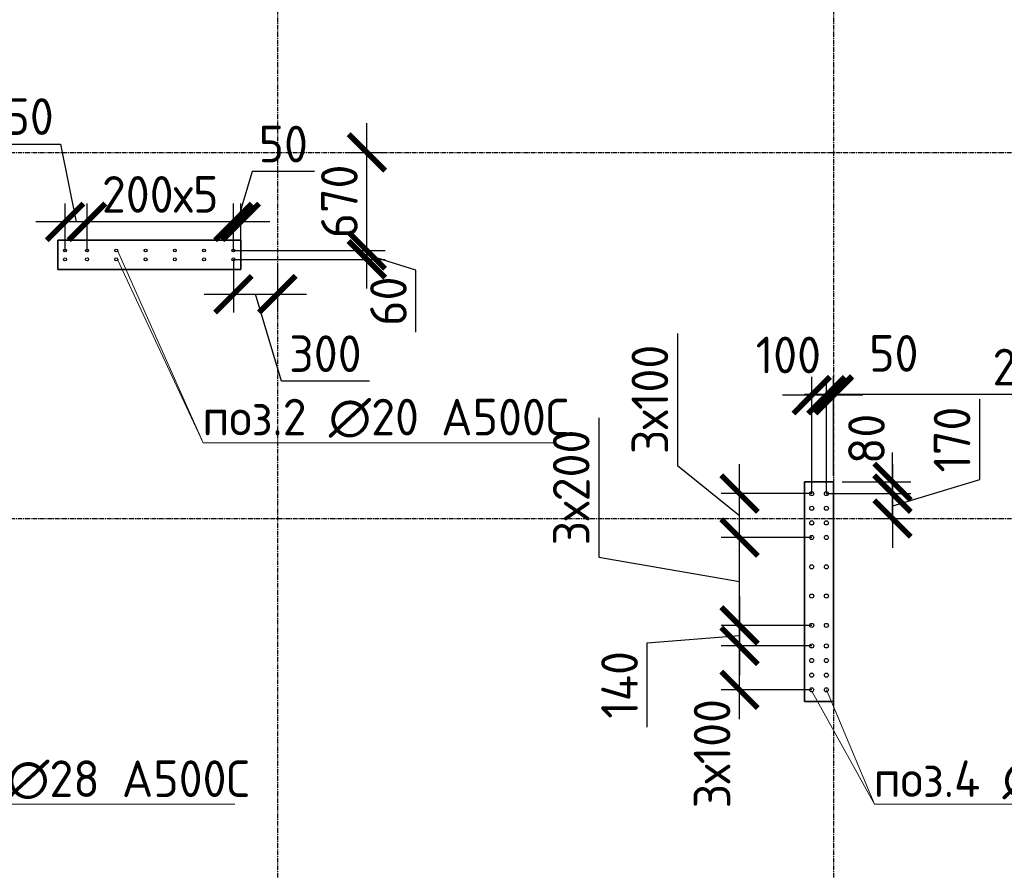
# Model space of a CAD drawing. Header units: millimetres. Extents: x -93479 to 1057970, y -66333 to 172656.
# Tile 460 of 473: x 1013049 to 1019775, y 38759 to 44568. Entities that reach past the tile are written whole.
import ezdxf

# ---------------------------------------------------------------- set-up
doc = ezdxf.new("R2010")
doc.units = ezdxf.units.MM
doc.linetypes.add('______5', pattern=[1100, 800, -100, 100, -100])
doc.linetypes.add('осевая', pattern=[50.8, 31.75, -6.35, 6.35, -6.35])
for name, color, linetype, lineweight in [('1 Стены', 3, 'Continuous', 30), ('Оси', 40, '______5', 18), ('подоснова', 151, 'Continuous', 5), ('РАЗМЕРЫ', 7, 'Continuous', 9)]:
    doc.layers.add(name, color=color, linetype=linetype, lineweight=lineweight)
doc.layers.add('Колонна_ бетон', color=7, linetype='Continuous', lineweight=50, true_color=0xb4b496)
doc.styles.add('GOST-2.304_Type-B', font='GOST_Common.ttf')
doc.dimstyles.new('СПДС', dxfattribs={"dimscale": 100, "dimtxt": 2.5, "dimasz": 2.5, "dimexe": 1.25, "dimexo": 0, "dimtad": 1, "dimdec": 0, "dimtxsty": 'GOST-2.304_Type-B', "dimblk": 'ARCHTICK', "dimcen": 2.5, "dimdle": 2, "dimadec": 0, "dimazin": 2, "dimtfac": 0.75, "dimtdec": 0, "dimtmove": 1, "dimatfit": 3, "dimfxl": 1, "dimtolj": 1, "dimarcsym": 1})

# ---------------------------------------------------------------- blocks, each defined once
blk = doc.blocks.new('_ArchTick')
at = {"color": 0, "linetype": 'ByBlock', "const_width": 0.15}
blk.add_lwpolyline([(-0.5, -0.5), (0.5, 0.5)], dxfattribs=at)
blk = doc.blocks.new('*D1120')
at = {"layer": 'DEFPOINTS', "color": 0, "ltscale": 100, "transparency": 16777216}
for p in [(1014509, 43187), (1014509, 42991.4), (1014559, 42998.3)]:
    blk.add_point(p, dxfattribs=at)
at = {"layer": 'РАЗМЕРЫ', "color": 0, "lineweight": -2, "transparency": 16777216}
for p, q in [((1014637.1, 43530.9), (1014534, 43187)), ((1015062.4, 43530.9), (1014637.1, 43530.9)), ((1014509, 42991.4), (1014509, 43312)), ((1014559, 42998.3), (1014559, 43312)), ((1014759, 43187), (1014309, 43187))]:
    blk.add_line(p, q, dxfattribs=at)
at = {"layer": 'РАЗМЕРЫ', "color": 0, "lineweight": -2, "ltscale": 100, "transparency": 16777216, "xscale": 250, "yscale": 250, "zscale": 250}
blk.add_blockref('_ArchTick', (1014509, 43187), dxfattribs=at)
at = {"layer": 'РАЗМЕРЫ', "color": 0, "lineweight": -2, "ltscale": 100, "transparency": 16777216, "xscale": 250, "yscale": 250, "zscale": 250, "rotation": 180}
blk.add_blockref('_ArchTick', (1014559, 43187), dxfattribs=at)
at = {"layer": 'РАЗМЕРЫ', "color": 0, "ltscale": 100, "transparency": 16777216, "insert": (1014849.8, 43718.5), "char_height": 250, "attachment_point": 5, "style": 'GOST-2.304_Type-B'}
blk.add_mtext('\\A1;50', dxfattribs=at)
blk = doc.blocks.new('*D1121')
at = {"layer": 'DEFPOINTS', "color": 0, "ltscale": 100, "transparency": 16777216}
for p in [(1013509, 43187), (1013509, 42991.4), (1014509, 42991.4)]:
    blk.add_point(p, dxfattribs=at)
at = {"layer": 'РАЗМЕРЫ', "color": 0, "lineweight": -2, "transparency": 16777216}
for p, q in [((1013509, 42991.4), (1013509, 43312)), ((1014509, 42991.4), (1014509, 43312)), ((1014709, 43187), (1013309, 43187))]:
    blk.add_line(p, q, dxfattribs=at)
at = {"layer": 'РАЗМЕРЫ', "color": 0, "lineweight": -2, "ltscale": 100, "transparency": 16777216, "xscale": 250, "yscale": 250, "zscale": 250, "rotation": 180}
blk.add_blockref('_ArchTick', (1013509, 43187), dxfattribs=at)
at = {"layer": 'РАЗМЕРЫ', "color": 0, "lineweight": -2, "ltscale": 100, "transparency": 16777216, "xscale": 250, "yscale": 250, "zscale": 250}
blk.add_blockref('_ArchTick', (1014509, 43187), dxfattribs=at)
at = {"layer": 'РАЗМЕРЫ', "color": 0, "ltscale": 100, "transparency": 16777216, "insert": (1014009, 43374.7), "char_height": 250, "attachment_point": 5, "style": 'GOST-2.304_Type-B'}
blk.add_mtext('\\A1;200х5', dxfattribs=at)
blk = doc.blocks.new('*D1122')
at = {"layer": 'DEFPOINTS', "color": 0, "ltscale": 100, "transparency": 16777216}
for p in [(1013359, 43187), (1013359, 42991.4), (1013509, 42991.4)]:
    blk.add_point(p, dxfattribs=at)
at = {"layer": 'РАЗМЕРЫ', "color": 0, "lineweight": -2, "transparency": 16777216}
for p, q in [((1012778.5, 43718.3), (1013328.9, 43718.3)), ((1013328.9, 43718.3), (1013434, 43187)), ((1013359, 42991.4), (1013359, 43312)), ((1013509, 42991.4), (1013509, 43312)), ((1013709, 43187), (1013159, 43187))]:
    blk.add_line(p, q, dxfattribs=at)
at = {"layer": 'РАЗМЕРЫ', "color": 0, "lineweight": -2, "ltscale": 100, "transparency": 16777216, "xscale": 250, "yscale": 250, "zscale": 250, "rotation": 180}
blk.add_blockref('_ArchTick', (1013359, 43187), dxfattribs=at)
at = {"layer": 'РАЗМЕРЫ', "color": 0, "lineweight": -2, "ltscale": 100, "transparency": 16777216, "xscale": 250, "yscale": 250, "zscale": 250}
blk.add_blockref('_ArchTick', (1013509, 43187), dxfattribs=at)
at = {"layer": 'РАЗМЕРЫ', "color": 0, "ltscale": 100, "transparency": 16777216, "insert": (1013053.7, 43905.9), "char_height": 250, "attachment_point": 5, "style": 'GOST-2.304_Type-B'}
blk.add_mtext('\\A1;150', dxfattribs=at)
blk = doc.blocks.new('*D1123')
at = {"layer": 'DEFPOINTS', "color": 0, "ltscale": 100, "transparency": 16777216}
for p in [(1014509, 42991.4), (1015420.8, 42991.4), (1014509, 42931)]:
    blk.add_point(p, dxfattribs=at)
at = {"layer": 'РАЗМЕРЫ', "color": 0, "lineweight": -2, "transparency": 16777216}
for p, q in [((1015420.8, 42731), (1015420.8, 43191.4)), ((1014509, 42991.4), (1015545.8, 42991.4)), ((1014509, 42931), (1015545.8, 42931)), ((1015755.6, 42858.1), (1015420.8, 42961.2)), ((1015755.6, 42432.8), (1015755.6, 42858.1))]:
    blk.add_line(p, q, dxfattribs=at)
at = {"layer": 'РАЗМЕРЫ', "color": 0, "lineweight": -2, "ltscale": 100, "transparency": 16777216, "xscale": 250, "yscale": 250, "zscale": 250}
for p, rotation in [((1015420.8, 42991.4), 270), ((1015420.8, 42931), 90)]:
    blk.add_blockref('_ArchTick', p, dxfattribs=dict(at, rotation=rotation))
at = {"layer": 'РАЗМЕРЫ', "color": 0, "ltscale": 100, "transparency": 16777216, "insert": (1015568, 42645.4), "char_height": 250, "attachment_point": 5, "rotation": 90, "style": 'GOST-2.304_Type-B'}
blk.add_mtext('\\A1;60', dxfattribs=at)
blk = doc.blocks.new('*D1124')
at = {"layer": 'DEFPOINTS', "color": 0, "ltscale": 100, "transparency": 16777216}
for p in [(1015296.9, 43661.4), (1015420.8, 43661.4), (1014509, 42991.4)]:
    blk.add_point(p, dxfattribs=at)
at = {"layer": 'РАЗМЕРЫ', "color": 0, "lineweight": -2, "transparency": 16777216}
for p, q in [((1015420.8, 42791.4), (1015420.8, 43861.4)), ((1015296.9, 43661.4), (1015545.8, 43661.4)), ((1014509, 42991.4), (1015545.8, 42991.4))]:
    blk.add_line(p, q, dxfattribs=at)
at = {"layer": 'РАЗМЕРЫ', "color": 0, "lineweight": -2, "ltscale": 100, "transparency": 16777216, "xscale": 250, "yscale": 250, "zscale": 250}
for p, rotation in [((1015420.8, 43661.4), 90), ((1015420.8, 42991.4), 270)]:
    blk.add_blockref('_ArchTick', p, dxfattribs=dict(at, rotation=rotation))
at = {"layer": 'РАЗМЕРЫ', "color": 0, "ltscale": 100, "transparency": 16777216, "insert": (1015232.9, 43326.4), "char_height": 250, "attachment_point": 5, "rotation": 90, "style": 'GOST-2.304_Type-B'}
blk.add_mtext('\\A1;670', dxfattribs=at)
blk = doc.blocks.new('*D1125')
at = {"layer": 'DEFPOINTS', "color": 0, "ltscale": 100, "transparency": 16777216}
for p in [(1014509, 42931), (1014809.2, 42885.1), (1014809.2, 42693.2)]:
    blk.add_point(p, dxfattribs=at)
at = {"layer": 'РАЗМЕРЫ', "color": 0, "lineweight": -2, "transparency": 16777216}
for p, q in [((1014509, 42931), (1014509, 42568.2)), ((1014809.2, 42885.1), (1014809.2, 42568.2)), ((1014309, 42693.2), (1015009.2, 42693.2)), ((1014837.3, 42099.1), (1014659.1, 42693.2)), ((1015437.8, 42099.1), (1014837.3, 42099.1))]:
    blk.add_line(p, q, dxfattribs=at)
at = {"layer": 'РАЗМЕРЫ', "color": 0, "lineweight": -2, "ltscale": 100, "transparency": 16777216, "xscale": 250, "yscale": 250, "zscale": 250, "rotation": 180}
blk.add_blockref('_ArchTick', (1014509, 42693.2), dxfattribs=at)
at = {"layer": 'РАЗМЕРЫ', "color": 0, "lineweight": -2, "ltscale": 100, "transparency": 16777216, "xscale": 250, "yscale": 250, "zscale": 250}
blk.add_blockref('_ArchTick', (1014809.2, 42693.2), dxfattribs=at)
at = {"layer": 'РАЗМЕРЫ', "color": 0, "ltscale": 100, "transparency": 16777216, "insert": (1015137.6, 42286.7), "char_height": 250, "attachment_point": 5, "style": 'GOST-2.304_Type-B'}
blk.add_mtext('\\A1;300', dxfattribs=at)
blk = doc.blocks.new('*D1143')
at = {"layer": 'DEFPOINTS', "color": 0, "ltscale": 100, "transparency": 16777216}
for p in [(1018609.2, 42008.2), (1018609.2, 41726.2), (1021459.3, 41091.4)]:
    blk.add_point(p, dxfattribs=at)
at = {"layer": 'РАЗМЕРЫ', "color": 0, "lineweight": -2, "transparency": 16777216}
for p, q in [((1018609.2, 41726.2), (1018609.2, 42133.2)), ((1021459.3, 41091.4), (1021459.3, 42133.2)), ((1021659.3, 42008.2), (1018409.2, 42008.2))]:
    blk.add_line(p, q, dxfattribs=at)
at = {"layer": 'РАЗМЕРЫ', "color": 0, "lineweight": -2, "ltscale": 100, "transparency": 16777216, "xscale": 250, "yscale": 250, "zscale": 250, "rotation": 180}
blk.add_blockref('_ArchTick', (1018609.2, 42008.2), dxfattribs=at)
at = {"layer": 'РАЗМЕРЫ', "color": 0, "lineweight": -2, "ltscale": 100, "transparency": 16777216, "xscale": 250, "yscale": 250, "zscale": 250}
blk.add_blockref('_ArchTick', (1021459.3, 42008.2), dxfattribs=at)
at = {"layer": 'РАЗМЕРЫ', "color": 0, "ltscale": 100, "transparency": 16777216, "insert": (1020034.3, 42195.8), "char_height": 250, "attachment_point": 5, "style": 'GOST-2.304_Type-B'}
blk.add_mtext('\\A1;2850', dxfattribs=at)
blk = doc.blocks.new('*D1371')
at = {"layer": 'DEFPOINTS', "color": 0, "ltscale": 100, "transparency": 16777216}
for p in [(1017966.5, 40291.3), (1018459.5, 40291.3), (1018459.5, 39991.3)]:
    blk.add_point(p, dxfattribs=at)
at = {"layer": 'РАЗМЕРЫ', "color": 0, "lineweight": -2, "transparency": 16777216}
for p, q in [((1017966.5, 39791.3), (1017966.5, 40491.3)), ((1018459.5, 40291.3), (1017841.5, 40291.3)), ((1018459.5, 39991.3), (1017841.5, 39991.3))]:
    blk.add_line(p, q, dxfattribs=at)
at = {"layer": 'РАЗМЕРЫ', "color": 0, "lineweight": -2, "ltscale": 100, "transparency": 16777216, "xscale": 250, "yscale": 250, "zscale": 250}
for p, rotation in [((1017966.5, 40291.3), 90), ((1017966.5, 39991.3), 270)]:
    blk.add_blockref('_ArchTick', p, dxfattribs=dict(at, rotation=rotation))
at = {"layer": 'РАЗМЕРЫ', "color": 0, "ltscale": 100, "transparency": 16777216, "insert": (1017778.8, 39555.3), "char_height": 250, "attachment_point": 5, "rotation": 90, "style": 'GOST-2.304_Type-B'}
blk.add_mtext('\\A1;3х100', dxfattribs=at)
blk = doc.blocks.new('*D1372')
at = {"layer": 'DEFPOINTS', "color": 0, "ltscale": 100, "transparency": 16777216}
for p in [(1017966.5, 41331.3), (1018459.5, 41331.3), (1018459.5, 41031.3)]:
    blk.add_point(p, dxfattribs=at)
at = {"layer": 'РАЗМЕРЫ', "color": 0, "lineweight": -2, "transparency": 16777216}
for p, q in [((1017541.7, 42424.9), (1017541.7, 41524.1)), ((1017541.7, 41524.1), (1017966.5, 41181.3)), ((1017966.5, 40831.3), (1017966.5, 41531.3)), ((1018459.5, 41331.3), (1017841.5, 41331.3)), ((1018459.5, 41031.3), (1017841.5, 41031.3))]:
    blk.add_line(p, q, dxfattribs=at)
at = {"layer": 'РАЗМЕРЫ', "color": 0, "lineweight": -2, "ltscale": 100, "transparency": 16777216, "xscale": 250, "yscale": 250, "zscale": 250}
for p, rotation in [((1017966.5, 41331.3), 90), ((1017966.5, 41031.3), 270)]:
    blk.add_blockref('_ArchTick', p, dxfattribs=dict(at, rotation=rotation))
at = {"layer": 'РАЗМЕРЫ', "color": 0, "ltscale": 100, "transparency": 16777216, "insert": (1017354.1, 41974.5), "char_height": 250, "attachment_point": 5, "rotation": 90, "style": 'GOST-2.304_Type-B'}
blk.add_mtext('\\A1;3х100', dxfattribs=at)
blk = doc.blocks.new('*D1369')
at = {"layer": 'DEFPOINTS', "color": 0, "ltscale": 100, "transparency": 16777216}
for p in [(1018559.8, 42003.6), (1018609.3, 41449.6), (1018559.8, 41361.3)]:
    blk.add_point(p, dxfattribs=at)
at = {"layer": 'РАЗМЕРЫ', "color": 0, "lineweight": -2, "transparency": 16777216}
for p, q in [((1018559.8, 41361.3), (1018559.8, 42128.6)), ((1018609.3, 41449.6), (1018609.3, 42128.6)), ((1018809.3, 42003.6), (1018359.8, 42003.6))]:
    blk.add_line(p, q, dxfattribs=at)
at = {"layer": 'РАЗМЕРЫ', "color": 0, "lineweight": -2, "ltscale": 100, "transparency": 16777216, "xscale": 250, "yscale": 250, "zscale": 250}
blk.add_blockref('_ArchTick', (1018559.8, 42003.6), dxfattribs=at)
at = {"layer": 'РАЗМЕРЫ', "color": 0, "lineweight": -2, "ltscale": 100, "transparency": 16777216, "xscale": 250, "yscale": 250, "zscale": 250, "rotation": 180}
blk.add_blockref('_ArchTick', (1018609.3, 42003.6), dxfattribs=at)
at = {"layer": 'РАЗМЕРЫ', "color": 0, "ltscale": 100, "transparency": 16777216, "insert": (1019020.3, 42288.9), "char_height": 250, "attachment_point": 5, "style": 'GOST-2.304_Type-B'}
blk.add_mtext('\\A1;50', dxfattribs=at)
blk = doc.blocks.new('*D1373')
at = {"layer": 'DEFPOINTS', "color": 0, "ltscale": 100, "transparency": 16777216}
for p in [(1018668.1, 41411.4), (1019011, 41411.4), (1018559.8, 41331.3)]:
    blk.add_point(p, dxfattribs=at)
at = {"layer": 'РАЗМЕРЫ', "color": 0, "lineweight": -2, "transparency": 16777216}
for p, q in [((1019011, 41131.3), (1019011, 41611.4)), ((1018668.1, 41411.4), (1019136, 41411.4)), ((1018559.8, 41331.3), (1019136, 41331.3))]:
    blk.add_line(p, q, dxfattribs=at)
at = {"layer": 'РАЗМЕРЫ', "color": 0, "lineweight": -2, "ltscale": 100, "transparency": 16777216, "xscale": 250, "yscale": 250, "zscale": 250}
for p, rotation in [((1019011, 41411.4), 270), ((1019011, 41331.3), 90)]:
    blk.add_blockref('_ArchTick', p, dxfattribs=dict(at, rotation=rotation))
at = {"layer": 'РАЗМЕРЫ', "color": 0, "ltscale": 100, "transparency": 16777216, "insert": (1018833.8, 41704.9), "char_height": 250, "attachment_point": 5, "rotation": 90, "style": 'GOST-2.304_Type-B'}
blk.add_mtext('\\A1;80', dxfattribs=at)
blk = doc.blocks.new('*D1370')
at = {"layer": 'DEFPOINTS', "color": 0, "ltscale": 100, "transparency": 16777216}
for p in [(1018459.5, 42003.6), (1018459.5, 41331.3), (1018559.8, 41331.3)]:
    blk.add_point(p, dxfattribs=at)
at = {"layer": 'РАЗМЕРЫ', "color": 0, "lineweight": -2, "transparency": 16777216}
for p, q in [((1018459.5, 41331.3), (1018459.5, 42128.6)), ((1018559.8, 41331.3), (1018559.8, 42128.6)), ((1018759.8, 42003.6), (1018259.5, 42003.6))]:
    blk.add_line(p, q, dxfattribs=at)
at = {"layer": 'РАЗМЕРЫ', "color": 0, "lineweight": -2, "ltscale": 100, "transparency": 16777216, "xscale": 250, "yscale": 250, "zscale": 250}
blk.add_blockref('_ArchTick', (1018459.5, 42003.6), dxfattribs=at)
at = {"layer": 'РАЗМЕРЫ', "color": 0, "lineweight": -2, "ltscale": 100, "transparency": 16777216, "xscale": 250, "yscale": 250, "zscale": 250, "rotation": 180}
blk.add_blockref('_ArchTick', (1018559.8, 42003.6), dxfattribs=at)
at = {"layer": 'РАЗМЕРЫ', "color": 0, "ltscale": 100, "transparency": 16777216, "insert": (1018300, 42277.8), "char_height": 250, "attachment_point": 5, "style": 'GOST-2.304_Type-B'}
blk.add_mtext('\\A1;100', dxfattribs=at)
blk = doc.blocks.new('*D1367')
at = {"layer": 'DEFPOINTS', "color": 0, "ltscale": 100, "transparency": 16777216}
for p in [(1017966.5, 41031.3), (1018409.5, 41031.3), (1018459.5, 40431.3)]:
    blk.add_point(p, dxfattribs=at)
at = {"layer": 'РАЗМЕРЫ', "color": 0, "lineweight": -2, "transparency": 16777216}
for p, q in [((1017004.5, 41848.4), (1017004.5, 40897.6)), ((1017966.5, 40231.3), (1017966.5, 41231.3)), ((1018409.5, 41031.3), (1017841.5, 41031.3)), ((1017004.5, 40897.6), (1017966.5, 40731.3)), ((1018459.5, 40431.3), (1017841.5, 40431.3))]:
    blk.add_line(p, q, dxfattribs=at)
at = {"layer": 'РАЗМЕРЫ', "color": 0, "lineweight": -2, "ltscale": 100, "transparency": 16777216, "xscale": 250, "yscale": 250, "zscale": 250}
for p, rotation in [((1017966.5, 41031.3), 90), ((1017966.5, 40431.3), 270)]:
    blk.add_blockref('_ArchTick', p, dxfattribs=dict(at, rotation=rotation))
at = {"layer": 'РАЗМЕРЫ', "color": 0, "ltscale": 100, "transparency": 16777216, "insert": (1016816.9, 41373), "char_height": 250, "attachment_point": 5, "rotation": 90, "style": 'GOST-2.304_Type-B'}
blk.add_mtext('\\A1;3х200', dxfattribs=at)
blk = doc.blocks.new('*D1368')
at = {"layer": 'DEFPOINTS', "color": 0, "ltscale": 100, "transparency": 16777216}
for p in [(1018298.6, 40431.3), (1017966.5, 40291.3), (1018298.6, 40291.3)]:
    blk.add_point(p, dxfattribs=at)
at = {"layer": 'РАЗМЕРЫ', "color": 0, "lineweight": -2, "transparency": 16777216}
for p, q in [((1017966.5, 40631.3), (1017966.5, 40091.3)), ((1018298.6, 40431.3), (1017841.5, 40431.3)), ((1017334.4, 40312.7), (1017966.5, 40361.3)), ((1017334.4, 39737.3), (1017334.4, 40312.7)), ((1018298.6, 40291.3), (1017841.5, 40291.3))]:
    blk.add_line(p, q, dxfattribs=at)
at = {"layer": 'РАЗМЕРЫ', "color": 0, "lineweight": -2, "ltscale": 100, "transparency": 16777216, "xscale": 250, "yscale": 250, "zscale": 250}
for p, rotation in [((1017966.5, 40431.3), 90), ((1017966.5, 40291.3), 270)]:
    blk.add_blockref('_ArchTick', p, dxfattribs=dict(at, rotation=rotation))
at = {"layer": 'РАЗМЕРЫ', "color": 0, "ltscale": 100, "transparency": 16777216, "insert": (1017146.8, 40025), "char_height": 250, "attachment_point": 5, "rotation": 90, "style": 'GOST-2.304_Type-B'}
blk.add_mtext('\\A1;140', dxfattribs=at)
blk = doc.blocks.new('*D1374')
at = {"layer": 'DEFPOINTS', "color": 0, "ltscale": 100, "transparency": 16777216}
for p in [(1018559.8, 41331.3), (1018904.2, 41161.4), (1019011, 41161.4)]:
    blk.add_point(p, dxfattribs=at)
at = {"layer": 'РАЗМЕРЫ', "color": 0, "lineweight": -2, "transparency": 16777216}
for p, q in [((1019605.9, 41975.2), (1019605.9, 41424.8)), ((1019011, 41531.3), (1019011, 40961.4)), ((1019605.9, 41424.8), (1019011, 41246.4)), ((1018559.8, 41331.3), (1019136, 41331.3)), ((1018904.2, 41161.4), (1019136, 41161.4))]:
    blk.add_line(p, q, dxfattribs=at)
at = {"layer": 'РАЗМЕРЫ', "color": 0, "lineweight": -2, "ltscale": 100, "transparency": 16777216, "xscale": 250, "yscale": 250, "zscale": 250}
for p, rotation in [((1019011, 41331.3), 90), ((1019011, 41161.4), 270)]:
    blk.add_blockref('_ArchTick', p, dxfattribs=dict(at, rotation=rotation))
at = {"layer": 'РАЗМЕРЫ', "color": 0, "ltscale": 100, "transparency": 16777216, "insert": (1019418, 41700), "char_height": 250, "attachment_point": 5, "rotation": 90, "style": 'GOST-2.304_Type-B'}
blk.add_mtext('\\A1;170', dxfattribs=at)
blk = doc.blocks.new('оси2')
at = {"layer": 'Оси', "color": 7, "linetype": 'осевая', "lineweight": 25, "transparency": 33554687}
for p, q in [((1020445.5, 5465.4), (1020445.5, -20739.3)), ((1024245.5, 5465.4), (1024245.5, -20739.3)), ((979200, -7292.9), (1032582.1, -7292.9)), ((979200, -9792.9), (1032582.1, -9792.9))]:
    blk.add_line(p, q, dxfattribs=at)

msp = doc.modelspace()

# ---------------------------------------------------------------- linework, layer by layer
at = {"layer": '1 Стены', "color": 7, "lineweight": 0}
for p, q in [((1013309, 42861.4), (1013309, 43061.4)), ((1013309, 43061.4), (1014559, 43061.4)), ((1013309, 42861.4), (1013309, 43061.4)), ((1014559, 43061.4), (1014559, 42861.4)), ((1014559, 42861.4), (1013309, 42861.4)), ((1018609.3, 41411.4, -360), (1018409.3, 41411.4, -360)), ((1018409.3, 41411.4, -360), (1018409.3, 39911.4, -360)), ((1018609.3, 41411.4, -360), (1018409.3, 41411.4, -360)), ((1018609.3, 41411.4, -720), (1018409.5, 41411.4, -720)), ((1018409.5, 41411.4, -720), (1018409.5, 39911.4, -720)), ((1018609.3, 41411.4, -720), (1018409.5, 41411.4, -720)), ((1018609.3, 39911.4, -360), (1018609.3, 41411.4, -360)), ((1018609.3, 39911.4, -720), (1018609.3, 41411.4, -720)), ((1018409.5, 41161.4, -1080), (1018409.5, 39911.4, -1080)), ((1018609.5, 39911.4, -1080), (1018609.5, 41161.4, -1080)), ((1018409.3, 39911.4, -360), (1018609.3, 39911.4, -360)), ((1018409.3, 39911.4, -360), (1018609.3, 39911.4, -360)), ((1018409.5, 39911.4, -1080), (1018609.5, 39911.4, -1080)), ((1018609.5, 39911.4, -720), (1018409.5, 39911.4, -720)), ((1018609.5, 39911.4, -720), (1018409.5, 39911.4, -720)), ((1018409.5, 39911.4, -1080), (1018609.5, 39911.4, -1080)), ((1018609.5, 39911.4, -720), (1018409.5, 39911.4, -720)), ((1018609.5, 39911.4, -720), (1018409.5, 39911.4, -720)), ((1018609.5, 39911.4, -720), (1018409.5, 39911.4, -720)), ((1018609.5, 39911.4, -720), (1018409.5, 39911.4, -720)), ((1018609.5, 39911.3, -720), (1018409.5, 39911.3, -720))]:
    msp.add_line(p, q, dxfattribs=at)
at = {"layer": 'Колонна_ бетон', "color": 7, "linetype": 'Continuous', "lineweight": 35, "transparency": 33554687}
for p, q in [((1013308.8, 43061.4, 360), (1013308.8, 43061.4, 360)), ((1014558.8, 43061.4, 360), (1013308.8, 43061.4, 360)), ((1013308.8, 43061.4, 360), (1013308.8, 42861.4, 360)), ((1014558.8, 43061.4, 360), (1014558.8, 43061.4, 360)), ((1014558.8, 42861.4, 360), (1014558.8, 43061.4, 360)), ((1013308.8, 42861.4, 360), (1013308.8, 42861.4, 360)), ((1013308.8, 42861.4, 360), (1014558.8, 42861.4, 360)), ((1014558.8, 42861.4, 360), (1014558.8, 42861.4, 360)), ((1018609.2, 41411.4, 360), (1018409.2, 41411.4, 360)), ((1018409.2, 41411.4, 360), (1018409.2, 41411.4, 360)), ((1018409.2, 39911.4, 360), (1018409.2, 41411.4, 360)), ((1018609.2, 41411.4, 360), (1018609.2, 41411.4, 360)), ((1018609.2, 41411.4, 360), (1018609.2, 39911.4, 360)), ((1018409.2, 39911.4, 360), (1018609.2, 39911.4, 360)), ((1018409.2, 39911.4, 360), (1018409.2, 39911.4, 360)), ((1018609.2, 39911.4, 360), (1018609.2, 39911.4, 360))]:
    msp.add_line(p, q, dxfattribs=at)
at = {"layer": 'подоснова', "color": 7, "lineweight": 15, "ltscale": 0.3}
for p, q in [((1013717, 42991.4, 360), (1014301.7, 41678.9, 360)), ((1013717, 42931, 360), (1014301.7, 41678.9, 360)), ((1014301.7, 41678.9, 360), (1014301.8, 41678.9, 360)), ((1014302.9, 41679.1, 360), (1016708.8, 41679.1, 360)), ((1018461.6, 39977.6, -360), (1018887.3, 39209.5, -360)), ((1018559.5, 39991.3, -360), (1018887.3, 39209.5, -360)), ((1012088.5, 39209.7, -360), (1014519.4, 39209.7, -360)), ((1018887.3, 39209.5, -360), (1018887.4, 39209.5, -360)), ((1018888.5, 39209.7, -360), (1021319.4, 39209.7, -360))]:
    msp.add_line(p, q, dxfattribs=at)
at = {"layer": 'РАЗМЕРЫ', "color": 7, "linetype": 'Continuous', "lineweight": 30}
for centre, radius in [((1013359, 42991.4), 10), ((1013509, 42991.4), 10), ((1013709, 42991.4), 10), ((1013909, 42991.4), 10), ((1014109, 42991.4), 10), ((1014309, 42991.4), 10), ((1014509, 42991.4), 10), ((1013359, 42931), 10), ((1013509, 42931), 10), ((1013709, 42931), 10), ((1013909, 42931), 10), ((1014109, 42931), 10), ((1014309, 42931), 10), ((1014509, 42931), 10), ((1018459.5, 41331.3, -360), 14), ((1018559.8, 41331.3, -360), 14), ((1018459.5, 41231.3, -360), 14), ((1018559.8, 41231.3, -360), 14), ((1018459.5, 41131.3, -360), 14), ((1018559.8, 41131.3, -360), 14), ((1018459.5, 41031.3, -360), 14), ((1018559.8, 41031.3, -360), 14), ((1018459.5, 40831.3, -360), 14), ((1018559.8, 40831.3, -360), 14), ((1018459.5, 40631.3, -360), 14), ((1018559.8, 40631.3, -360), 14), ((1018459.5, 40431.3, -360), 14), ((1018559.8, 40431.3, -360), 14), ((1018459.5, 40291.3, -360), 14), ((1018559.8, 40291.3, -360), 14), ((1018459.5, 40191.3, -360), 14), ((1018559.8, 40191.3, -360), 14), ((1018459.5, 40091.3, -360), 14), ((1018559.8, 40091.3, -360), 14), ((1018459.5, 39991.3, -360), 14), ((1018559.8, 39991.3, -360), 14)]:
    msp.add_circle(centre, radius, dxfattribs=at)

# ---------------------------------------------------------------- block references
at = {"layer": 'РАЗМЕРЫ', "color": 7}
msp.add_blockref('оси2', (-5636.2, 50954.2, -360), dxfattribs=at)

# ---------------------------------------------------------------- texts
at = {"layer": 'подоснова', "color": 7, "ltscale": 0.3, "style": 'GOST-2.304_Type-B'}
for s, p in [('поз.2 ∅20 А500С', (1014296.8, 41728.9, 360)), ('поз.4 ∅28 А500С', (1012082.4, 39259.5, -360)), ('поз.4 ∅28 А500С', (1018882.4, 39259.5, -360))]:
    msp.add_text(s, height=250, dxfattribs=at).set_placement(p)

# ---------------------------------------------------------------- dimensions: what is measured, and where the dimension line sits
at = {"layer": 'РАЗМЕРЫ', "color": 7}
for base, p1, p2, picture, middle in [((1013359, 43187, 360), (1013509, 42991.4), (1013359, 42991.4), '*D1122', (1013266.4, 43718.3, 360)), ((1018459.5, 42003.6), (1018559.8, 41331.3, -360), (1018459.5, 41331.3), '*D1370', (1018300, 42090.1)), ((1018559.8383, 42003.5565), (1018609.3442, 41449.6339), (1018559.8383, 41361.3491), '*D1369', (1019020.2565, 42101.2652))]:
    dim = msp.add_linear_dim(base=base, p1=p1, p2=p2, dimstyle='СПДС', dxfattribs=at)
    dim.commit()
    dim.dimension.update_dxf_attribs({"geometry": picture, "text_midpoint": middle, "dimtype": 160})
for base, p1, p2, picture, middle in [((1014509, 43187, 360), (1014559, 42998.3), (1014509, 42991.4), '*D1120', (1014699.6, 43718.5, 360)), ((1014809.2, 42693.2), (1014509, 42931), (1014809.2, 42885.1), '*D1125', (1014899.8, 42286.7)), ((1018609.2, 42008.2), (1021459.3, 41091.4), (1018609.2, 41726.2), '*D1143', (1020034.3, 42195.8))]:
    dim = msp.add_linear_dim(base=base, p1=p1, p2=p2, dimstyle='СПДС', dxfattribs=at)
    dim.commit()
    dim.dimension.update_dxf_attribs({"geometry": picture, "text_midpoint": middle})
for base, p1, p2, angle, picture, middle in [((1015420.8, 43661.4), (1014509, 42991.4), (1015296.9, 43661.4), 270, '*D1124', (1015232.9, 43326.4)), ((1019011, 41161.4), (1018559.8, 41331.3, -360), (1018904.2, 41161.4), 90, '*D1374', (1019418, 41487.3))]:
    dim = msp.add_linear_dim(base=base, p1=p1, p2=p2, angle=angle, dimstyle='СПДС', dxfattribs=at)
    dim.commit()
    dim.dimension.update_dxf_attribs({"geometry": picture, "text_midpoint": middle})
dim = msp.add_linear_dim(base=(1013509, 43187, 360), p1=(1014509, 42991.4), p2=(1013509, 42991.4), text='200х5', dimstyle='СПДС', dxfattribs=at)
dim.commit()
dim.dimension.update_dxf_attribs({"geometry": '*D1121', "text_midpoint": (1014009, 43374.7, 360)})
for base, p1, p2, angle, picture, middle in [((1015420.8, 42991.4, 360), (1014509, 42931), (1014509, 42991.4), 270, '*D1123', (1015755.6, 42795.6, 360)), ((1019011, 41411.4, -360), (1018559.8, 41331.3, -360), (1018668.1, 41411.4, -360), 90, '*D1373', (1019021.4, 41704.9, -360)), ((1017966.5, 40291.3), (1018298.6, 40431.3), (1018298.6, 40291.3), 90, '*D1368', (1017334.4, 40250.2))]:
    dim = msp.add_linear_dim(base=base, p1=p1, p2=p2, angle=angle, dimstyle='СПДС', dxfattribs=at)
    dim.commit()
    dim.dimension.update_dxf_attribs({"geometry": picture, "text_midpoint": middle, "dimtype": 160})
for base, p1, p2, text, picture, middle in [((1017966.5, 41331.3), (1018459.5, 41031.3, -360), (1018459.5, 41331.3, -360), '3х100', '*D1372', (1017541.7, 41586.6)), ((1017966.5, 41031.3), (1018459.5, 40431.3, -360), (1018409.5, 41031.3), '3х200', '*D1367', (1017004.5, 40960.1)), ((1017966.5, 40291.3), (1018459.5, 39991.3, -360), (1018459.5, 40291.3, -360), '3х100', '*D1371', (1017966.5, 39555.3))]:
    dim = msp.add_linear_dim(base=base, p1=p1, p2=p2, angle=90, text=text, dimstyle='СПДС', dxfattribs=at)
    dim.commit()
    dim.dimension.update_dxf_attribs({"geometry": picture, "text_midpoint": middle, "dimtype": 160})

doc.saveas('drawing.dxf')
